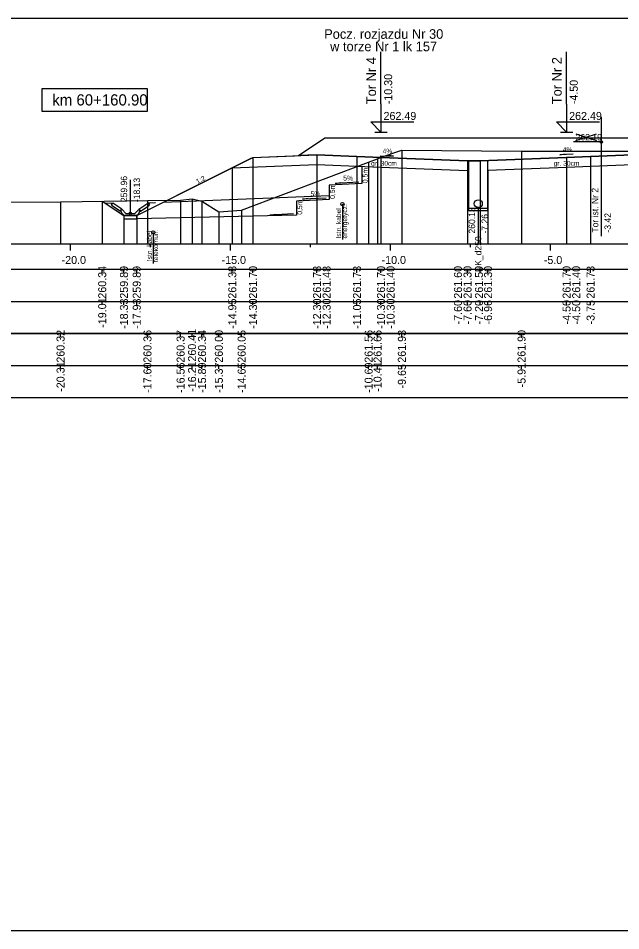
# Model space of a CAD drawing. Extents: x 6516023 to 6560129, y 5513077 to 5529206.
# Drawn here: x 6518146.08 to 6518164.91, y 5514451.16 to 5514479.66 of the extents above; entities that cross this region are included whole.
import ezdxf

# ---------------------------------------------------------------- set-up
doc = ezdxf.new("R2010")
doc.units = 0
for name, color, linetype in [('IR_default', 7, 'Continuous'), ('TOR_PRZEK_P-kable', 7, 'Continuous'), ('TOR_PRZEK_P-komponent', 7, 'Continuous'), ('TOR_PRZEK_P-odwodnienie', 7, 'Continuous'), ('TOR_PRZEK_P-opisy', 7, 'Continuous'), ('TOR_PRZEK_P-schodkowanie+wymiana', 7, 'Continuous'), ('TOR_PRZEK_P-tabelka istniejace', 7, 'Continuous'), ('TOR_PRZEK_P-tabelka projektowane', 7, 'Continuous'), ('TOR_PRZEK_P-teren istniejacy', 7, 'Continuous'), ('TOR_PRZEK_P-tory istniejace', 7, 'Continuous'), ('TOR_PRZEK_P-tory projektowane', 7, 'Continuous'), ('TOR_PRZEK_P-uklad odniesienia', 7, 'Continuous'), ('TOR_PRZEK_P-warstwa ochronna I', 7, 'Continuous'), ('TOR_PRZEK_P-warstwa ochronna II', 7, 'Continuous'), ('TOR_PS_T-skarpy projektowane', 7, 'Continuous'), ('TOR_RAMKI-ramka+tabelka 1', 7, 'Continuous')]:
    doc.layers.add(name, color=color, linetype=linetype)

msp = doc.modelspace()

# ---------------------------------------------------------------- linework, layer by layer
at = {"layer": 'IR_default'}
msp.add_lwpolyline([(6518148.701, 5514473.946), (6518148.869, 5514473.834), (6518148.885, 5514473.823), (6518149.335, 5514473.523), (6518149.38, 5514473.493), (6518149.744, 5514473.493), (6518149.78, 5514473.493), (6518152.296, 5514474.752), (6518152.543, 5514474.875), (6518153.335, 5514475.271), (6518153.413, 5514475.31), (6518154.705, 5514475.362), (6518154.833, 5514475.367), (6518155.588, 5514475.87), (6518155.663, 5514475.92), (6518159.163, 5514475.92), (6518159.37, 5514475.92), (6518161.463, 5514475.92), (6518161.778, 5514475.92), (6518164.963, 5514475.92)], dxfattribs=at)
at = {"layer": 'TOR_PRZEK_P-kable'}
for p, q in [((6518156.207, 5514473.852), (6518156.207, 5514472.742)), ((6518150.298, 5514472.969), (6518150.298, 5514471.995))]:
    msp.add_line(p, q, dxfattribs=at)
for centre in [(6518156.207, 5514473.852), (6518150.298, 5514472.969)]:
    msp.add_circle(centre, 0.05, dxfattribs=at)
at = {"layer": 'TOR_PRZEK_P-komponent'}
msp.add_lwpolyline([(6518155.663, 5514475.92), (6518159.163, 5514475.92), (6518161.463, 5514475.92), (6518164.963, 5514475.92), (6518165.963, 5514475.92), (6518169.463, 5514475.92), (6518170.013, 5514475.919), (6518173.513, 5514475.919), (6518174.854, 5514475.025), (6518171.763, 5514475.149), (6518167.713, 5514475.311), (6518166.963, 5514475.341), (6518165.518, 5514475.399), (6518163.963, 5514475.336), (6518163.213, 5514475.306), (6518160.513, 5514475.198), (6518160.113, 5514475.202), (6518157.413, 5514475.31), (6518156.663, 5514475.34), (6518155.413, 5514475.39), (6518154.833, 5514475.367)], close=True, dxfattribs=at)
at = {"layer": 'TOR_PRZEK_P-odwodnienie'}
for p, q in [((6518160.16, 5514473.64), (6518160.155, 5514475.202)), ((6518160.75, 5514473.64), (6518160.755, 5514475.208)), ((6518149.58, 5514473.563), (6518149.58, 5514474.607)), ((6518149.315, 5514473.689), (6518149.035, 5514473.876)), ((6518149.845, 5514473.689), (6518150.125, 5514473.876)), ((6518149.271, 5514473.623), (6518149.01, 5514473.797)), ((6518149.282, 5514473.639), (6518149.271, 5514473.623)), ((6518149.273, 5514473.658), (6518149.32, 5514473.682)), ((6518149.315, 5514473.689), (6518149.307, 5514473.677)), ((6518149.44, 5514473.563), (6518149.32, 5514473.682)), ((6518149.44, 5514473.563), (6518149.72, 5514473.563)), ((6518149.72, 5514473.563), (6518149.84, 5514473.682)), ((6518149.84, 5514473.682), (6518149.888, 5514473.658)), ((6518149.845, 5514473.689), (6518149.853, 5514473.677)), ((6518149.878, 5514473.639), (6518149.889, 5514473.623)), ((6518149.889, 5514473.623), (6518150.15, 5514473.797)), ((6518160.75, 5514473.719), (6518160.16, 5514473.719)), ((6518160.75, 5514473.639), (6518160.16, 5514473.639)), ((6518160.455, 5514473.739), (6518160.455, 5514472.635)), ((6518149.39, 5514473.493), (6518149.77, 5514473.493))]:
    msp.add_line(p, q, dxfattribs=at)
for points in [[(6518148.789, 5514473.888), (6518149.035, 5514473.876)], [(6518148.985, 5514473.85), (6518149.035, 5514473.876)], [(6518148.985, 5514473.85), (6518149.01, 5514473.797)], [(6518150.371, 5514473.888), (6518150.125, 5514473.876)], [(6518150.175, 5514473.85), (6518150.125, 5514473.876)], [(6518150.175, 5514473.85), (6518150.15, 5514473.797)], [(6518149.307, 5514473.677), (6518149.272, 5514473.658)], [(6518149.272, 5514473.658), (6518149.282, 5514473.639)], [(6518149.32, 5514473.563), (6518149.273, 5514473.658)], [(6518149.39, 5514473.493), (6518149.32, 5514473.563)], [(6518149.77, 5514473.493), (6518149.84, 5514473.563)], [(6518149.84, 5514473.563), (6518149.888, 5514473.658)], [(6518149.853, 5514473.677), (6518149.888, 5514473.658)], [(6518149.888, 5514473.658), (6518149.878, 5514473.639)], [(6518149.38, 5514473.493), (6518149.379, 5514473.494), (6518149.38, 5514473.493), (6518149.379, 5514473.493), (6518149.38, 5514473.493), (6518149.38, 5514473.493), (6518149.38, 5514473.493), (6518149.38, 5514473.494)], [(6518149.78, 5514473.493), (6518149.38, 5514473.493), (6518149.38, 5514473.393), (6518149.78, 5514473.393), (6518149.78, 5514473.493)], [(6518149.78, 5514473.493), (6518149.779, 5514473.494), (6518149.78, 5514473.493), (6518149.779, 5514473.493), (6518149.78, 5514473.493), (6518149.78, 5514473.493), (6518149.78, 5514473.493), (6518149.78, 5514473.494)]]:
    msp.add_lwpolyline(points, dxfattribs=at)
for centre, radius in [((6518160.455, 5514473.864), 0.125), ((6518149.58, 5514473.563), 0.035), ((6518160.455, 5514473.739), 0.03)]:
    msp.add_circle(centre, radius, dxfattribs=at)
at = {"layer": 'TOR_PRZEK_P-opisy'}
for points in [[(6518157.385, 5514475.364), (6518157.803, 5514475.345), (6518157.635, 5514475.374)], [(6518163.417, 5514475.413), (6518162.999, 5514475.393), (6518163.167, 5514475.422)]]:
    msp.add_lwpolyline(points, dxfattribs=at)
at = {"layer": 'TOR_PRZEK_P-schodkowanie+wymiana'}
for p, q in [((6518156.814, 5514475.034), (6518156.814, 5514474.491)), ((6518156.814, 5514474.491), (6518155.791, 5514474.44)), ((6518155.791, 5514474.44), (6518155.791, 5514473.997)), ((6518155.791, 5514474.11), (6518150.609, 5514473.899)), ((6518155.791, 5514473.997), (6518154.768, 5514473.946)), ((6518154.768, 5514473.946), (6518154.768, 5514473.503)), ((6518154.768, 5514473.503), (6518149.78, 5514473.393))]:
    msp.add_line(p, q, dxfattribs=at)
at = {"layer": 'TOR_PRZEK_P-tabelka istniejace'}
for p, q in [((6518147.399, 5514469.706), (6518147.399, 5514469.806)), ((6518150.115, 5514469.706), (6518150.115, 5514469.806)), ((6518151.15, 5514469.706), (6518151.15, 5514469.806)), ((6518151.508, 5514469.706), (6518151.508, 5514469.806)), ((6518151.819, 5514469.706), (6518151.819, 5514469.806)), ((6518152.346, 5514469.706), (6518152.346, 5514469.806)), ((6518153.058, 5514469.706), (6518153.058, 5514469.806)), ((6518157.026, 5514469.706), (6518157.026, 5514469.806)), ((6518157.305, 5514469.706), (6518157.305, 5514469.806)), ((6518158.065, 5514469.706), (6518158.065, 5514469.806)), ((6518161.805, 5514469.706), (6518161.805, 5514469.806)), ((6518106.663, 5514468.806), (6518210.463, 5514468.806)), ((6518147.399, 5514468.706), (6518147.399, 5514468.806)), ((6518150.115, 5514468.706), (6518150.115, 5514468.806)), ((6518151.15, 5514468.706), (6518151.15, 5514468.806)), ((6518151.508, 5514468.706), (6518151.508, 5514468.806)), ((6518151.819, 5514468.706), (6518151.819, 5514468.806)), ((6518152.346, 5514468.706), (6518152.346, 5514468.806)), ((6518153.058, 5514468.706), (6518153.058, 5514468.806)), ((6518157.026, 5514468.706), (6518157.026, 5514468.806)), ((6518157.305, 5514468.706), (6518157.305, 5514468.806)), ((6518158.065, 5514468.706), (6518158.065, 5514468.806)), ((6518161.805, 5514468.706), (6518161.805, 5514468.806))]:
    msp.add_line(p, q, dxfattribs=at)
for points in [[(6518157.305, 5514475.267), (6518157.305, 5514472.806), (6518157.305, 5514472.676), (6518157.305, 5514472.606)], [(6518158.065, 5514475.534), (6518158.065, 5514472.806), (6518158.065, 5514472.676), (6518158.065, 5514472.606)], [(6518161.805, 5514475.508), (6518161.805, 5514472.806), (6518161.805, 5514472.676), (6518161.805, 5514472.606)], [(6518157.026, 5514475.162), (6518157.026, 5514472.806), (6518157.026, 5514472.676), (6518157.026, 5514472.606)], [(6518147.399, 5514473.924), (6518147.399, 5514472.806), (6518147.399, 5514472.676), (6518147.399, 5514472.606)], [(6518150.115, 5514473.968), (6518150.115, 5514472.806), (6518150.115, 5514472.676), (6518150.115, 5514472.606)], [(6518151.15, 5514473.974), (6518151.15, 5514472.806), (6518151.15, 5514472.676), (6518151.15, 5514472.606)], [(6518151.508, 5514474.012), (6518151.508, 5514472.806), (6518151.508, 5514472.676), (6518151.508, 5514472.606)], [(6518151.819, 5514473.943), (6518151.819, 5514472.806), (6518151.819, 5514472.676), (6518151.819, 5514472.606)], [(6518152.346, 5514473.606), (6518152.346, 5514472.806), (6518152.346, 5514472.676), (6518152.346, 5514472.606)], [(6518153.058, 5514473.661), (6518153.058, 5514472.806), (6518153.058, 5514472.676), (6518153.058, 5514472.606)]]:
    msp.add_lwpolyline(points, dxfattribs=at)
msp.add_lwpolyline([(6518106.663, 5514469.806), (6518106.663, 5514467.806), (6518210.463, 5514467.806), (6518210.463, 5514469.806)], close=True, dxfattribs=at)
at = {"layer": 'TOR_PRZEK_P-tabelka projektowane'}
for p, q in [((6518148.701, 5514471.706), (6518148.701, 5514471.806)), ((6518149.38, 5514471.706), (6518149.38, 5514471.806)), ((6518149.78, 5514471.706), (6518149.78, 5514471.806)), ((6518152.761, 5514471.706), (6518152.761, 5514471.806)), ((6518153.413, 5514471.706), (6518153.413, 5514471.806)), ((6518155.413, 5514471.706), (6518155.413, 5514471.806)), ((6518155.413, 5514471.706), (6518155.413, 5514471.806)), ((6518156.663, 5514471.706), (6518156.663, 5514471.806)), ((6518157.413, 5514471.706), (6518157.413, 5514471.806)), ((6518157.413, 5514471.706), (6518157.413, 5514471.806)), ((6518160.113, 5514471.706), (6518160.113, 5514471.806)), ((6518160.113, 5514471.706), (6518160.113, 5514471.806)), ((6518160.513, 5514471.706), (6518160.513, 5514471.806)), ((6518160.753, 5514471.706), (6518160.753, 5514471.806)), ((6518163.213, 5514471.706), (6518163.213, 5514471.806)), ((6518163.213, 5514471.706), (6518163.213, 5514471.806)), ((6518163.963, 5514471.706), (6518163.963, 5514471.806)), ((6518106.663, 5514470.806), (6518210.463, 5514470.806)), ((6518148.701, 5514470.706), (6518148.701, 5514470.806)), ((6518149.38, 5514470.706), (6518149.38, 5514470.806)), ((6518149.78, 5514470.706), (6518149.78, 5514470.806)), ((6518152.761, 5514470.706), (6518152.761, 5514470.806)), ((6518153.413, 5514470.706), (6518153.413, 5514470.806)), ((6518155.413, 5514470.706), (6518155.413, 5514470.806)), ((6518155.413, 5514470.706), (6518155.413, 5514470.806)), ((6518156.663, 5514470.706), (6518156.663, 5514470.806)), ((6518157.413, 5514470.706), (6518157.413, 5514470.806)), ((6518157.413, 5514470.706), (6518157.413, 5514470.806)), ((6518160.113, 5514470.706), (6518160.113, 5514470.806)), ((6518160.113, 5514470.706), (6518160.113, 5514470.806)), ((6518160.513, 5514470.706), (6518160.513, 5514470.806)), ((6518160.753, 5514470.706), (6518160.753, 5514470.806)), ((6518163.213, 5514470.706), (6518163.213, 5514470.806)), ((6518163.213, 5514470.706), (6518163.213, 5514470.806)), ((6518163.963, 5514470.706), (6518163.963, 5514470.806))]:
    msp.add_line(p, q, dxfattribs=at)
for points in [[(6518153.413, 5514475.31), (6518153.413, 5514472.806), (6518153.413, 5514472.676), (6518153.413, 5514472.606)], [(6518155.413, 5514475.39), (6518155.413, 5514472.806), (6518155.413, 5514472.676), (6518155.413, 5514472.606)], [(6518156.663, 5514475.34), (6518156.663, 5514472.806), (6518156.663, 5514472.676), (6518156.663, 5514472.606)], [(6518157.413, 5514475.31), (6518157.413, 5514472.806), (6518157.413, 5514472.676), (6518157.413, 5514472.606)], [(6518163.213, 5514475.306), (6518163.213, 5514472.806), (6518163.213, 5514472.676), (6518163.213, 5514472.606)], [(6518163.963, 5514475.336), (6518163.963, 5514472.806), (6518163.963, 5514472.676), (6518163.963, 5514472.606)], [(6518152.761, 5514474.984), (6518152.761, 5514472.806), (6518152.761, 5514472.676), (6518152.761, 5514472.606)], [(6518155.413, 5514475.09), (6518155.413, 5514472.806), (6518155.413, 5514472.676), (6518155.413, 5514472.606)], [(6518157.413, 5514475.01), (6518157.413, 5514472.806), (6518157.413, 5514472.676), (6518157.413, 5514472.606)], [(6518160.113, 5514475.202), (6518160.113, 5514472.806), (6518160.113, 5514472.676), (6518160.113, 5514472.606)], [(6518160.513, 5514475.198), (6518160.513, 5514472.806), (6518160.513, 5514472.676), (6518160.513, 5514472.606)], [(6518163.213, 5514475.006), (6518163.213, 5514472.806), (6518163.213, 5514472.676), (6518163.213, 5514472.606)], [(6518160.113, 5514474.902), (6518160.113, 5514472.806), (6518160.113, 5514472.676), (6518160.113, 5514472.606)], [(6518160.753, 5514474.908), (6518160.753, 5514472.806), (6518160.753, 5514472.676), (6518160.753, 5514472.606)], [(6518148.701, 5514473.946), (6518148.701, 5514472.806), (6518148.701, 5514472.676), (6518148.701, 5514472.606)], [(6518149.38, 5514473.493), (6518149.38, 5514472.806), (6518149.38, 5514472.676), (6518149.38, 5514472.606)], [(6518149.78, 5514473.493), (6518149.78, 5514472.806), (6518149.78, 5514472.676), (6518149.78, 5514472.606)]]:
    msp.add_lwpolyline(points, dxfattribs=at)
msp.add_lwpolyline([(6518106.663, 5514471.806), (6518106.663, 5514469.806), (6518210.463, 5514469.806), (6518210.463, 5514471.806)], close=True, dxfattribs=at)
at = {"layer": 'TOR_PRZEK_P-teren istniejacy'}
msp.add_lwpolyline([(6518145.315, 5514473.912), (6518147.399, 5514473.924), (6518150.115, 5514473.968), (6518151.15, 5514473.974), (6518151.508, 5514474.012), (6518151.819, 5514473.943), (6518152.346, 5514473.606), (6518153.058, 5514473.661), (6518157.026, 5514475.162), (6518157.305, 5514475.267), (6518157.422, 5514475.313), (6518158.065, 5514475.534), (6518161.805, 5514475.508), (6518165.55, 5514475.501)], dxfattribs=at)
at = {"layer": 'TOR_PRZEK_P-tory istniejace'}
for p, q in [((6518164.296, 5514476.568), (6518164.296, 5514472.848)), ((6518163.497, 5514475.84), (6518164.148, 5514476.043)), ((6518163.497, 5514476.043), (6518164.148, 5514475.84)), ((6518164.297, 5514475.793), (6518163.431, 5514475.793))]:
    msp.add_line(p, q, dxfattribs=at)
msp.add_circle((6518164.297, 5514475.793), 0.035, dxfattribs=at)
at = {"layer": 'TOR_PRZEK_P-tory projektowane'}
for p, q in [((6518157.413, 5514476.978), (6518157.413, 5514478.61)), ((6518163.213, 5514476.977), (6518163.213, 5514478.609)), ((6518157.413, 5514476.978), (6518157.413, 5514476.1)), ((6518163.213, 5514476.977), (6518163.213, 5514476.1)), ((6518157.413, 5514476.1), (6518157.094, 5514476.419)), ((6518157.094, 5514476.419), (6518158.438, 5514476.419)), ((6518163.213, 5514476.1), (6518162.894, 5514476.419)), ((6518162.894, 5514476.419), (6518164.238, 5514476.419)), ((6518157.221, 5514476.1), (6518157.605, 5514476.1)), ((6518163.021, 5514476.1), (6518163.405, 5514476.1))]:
    msp.add_line(p, q, dxfattribs=at)
at = {"layer": 'TOR_PRZEK_P-uklad odniesienia'}
for p, q in [((6518110.463, 5514472.606), (6518210.463, 5514472.606)), ((6518147.713, 5514472.406), (6518147.713, 5514472.606)), ((6518150.213, 5514472.506), (6518150.213, 5514472.606)), ((6518152.713, 5514472.406), (6518152.713, 5514472.606)), ((6518155.213, 5514472.506), (6518155.213, 5514472.606)), ((6518157.713, 5514472.406), (6518157.713, 5514472.606)), ((6518160.213, 5514472.506), (6518160.213, 5514472.606)), ((6518162.713, 5514472.406), (6518162.713, 5514472.606))]:
    msp.add_line(p, q, dxfattribs=at)
msp.add_lwpolyline([(6518150.113, 5514477.456), (6518146.813, 5514477.456), (6518146.813, 5514476.756), (6518150.113, 5514476.756)], close=True, dxfattribs=at)
at = {"layer": 'TOR_PRZEK_P-warstwa ochronna I'}
for points in [[(6518152.761, 5514474.984), (6518155.413, 5514475.09), (6518157.413, 5514475.01), (6518160.113, 5514474.902), (6518160.156, 5514474.902)], [(6518160.753, 5514474.908), (6518163.213, 5514475.006), (6518165.518, 5514475.099), (6518166.963, 5514475.041), (6518167.713, 5514475.011), (6518171.763, 5514474.849), (6518176.701, 5514474.651)]]:
    msp.add_lwpolyline(points, dxfattribs=at)
at = {"layer": 'TOR_PRZEK_P-warstwa ochronna II'}
msp.add_lwpolyline([(6518148.701, 5514473.946), (6518149.38, 5514473.493), (6518149.78, 5514473.493), (6518153.413, 5514475.31), (6518155.413, 5514475.39), (6518156.663, 5514475.34), (6518157.413, 5514475.31), (6518160.113, 5514475.202), (6518160.513, 5514475.198), (6518163.213, 5514475.306), (6518163.963, 5514475.336), (6518165.518, 5514475.399), (6518166.963, 5514475.341), (6518167.713, 5514475.311), (6518171.763, 5514475.149), (6518176.063, 5514474.977), (6518178.465, 5514473.752), (6518178.865, 5514473.752), (6518179.457, 5514474.146), (6518182.384, 5514473.998)], dxfattribs=at)
at = {"layer": 'TOR_PS_T-skarpy projektowane'}
for points in [[(6518156.72, 5514474.535), (6518155.985, 5514474.496), (6518156.158, 5514474.527)], [(6518155.698, 5514474.041), (6518154.962, 5514474.002), (6518155.135, 5514474.032)], [(6518154.675, 5514473.547), (6518153.94, 5514473.508), (6518154.112, 5514473.538)]]:
    msp.add_lwpolyline(points, dxfattribs=at)
at = {"layer": 'TOR_RAMKI-ramka+tabelka 1'}
msp.add_lwpolyline([(6517997.013, 5514479.656), (6518244.513, 5514479.656), (6518244.513, 5514451.156), (6517997.013, 5514451.156)], close=True, dxfattribs=at)

# ---------------------------------------------------------------- texts
at = {"layer": 'TOR_PRZEK_P-kable'}
for s, height, p in [('Istn. kabel', 0.14999, (6518156.162, 5514472.778)), ('energetycz.', 0.14999, (6518156.356, 5514472.778)), ('telekomun.', 0.15, (6518150.447, 5514472.043)), ('Istn. kabel', 0.14999, (6518150.253, 5514472.071))]:
    msp.add_text(s, height=height, rotation=90.0511, dxfattribs=at).set_placement(p)
at = {"layer": 'TOR_PRZEK_P-odwodnienie'}
for s, p in [('259.96', (6518149.48, 5514473.913)), ('-18.13', (6518149.88, 5514473.913)), ('260.13', (6518160.355, 5514472.932)), ('-7.26', (6518160.755, 5514472.932)), ('DK_d250', (6518160.552, 5514471.731))]:
    msp.add_text(s, height=0.2, rotation=90, dxfattribs=at).set_placement(p)
at = {"layer": 'TOR_PRZEK_P-opisy'}
for s, rotation, p in [('4%', 359.8485, (6518157.464, 5514475.43)), ('4%', 0.1515, (6518163.094, 5514475.478)), ('1:2', 27.0864, (6518151.68, 5514474.481))]:
    msp.add_text(s, height=0.15, rotation=rotation, dxfattribs=at).set_placement(p)
at = {"layer": 'TOR_PRZEK_P-schodkowanie+wymiana'}
for p in [(6518156.996, 5514474.507), (6518155.973, 5514474.013), (6518154.95, 5514473.519)]:
    msp.add_text('0,5m', height=0.1545, rotation=90, dxfattribs=at).set_placement(p)
at = {"layer": 'TOR_PRZEK_P-tabelka istniejace'}
for s, p in [('260.32', (6518147.524, 5514468.9)), ('260.36', (6518150.24, 5514468.898)), ('260.37', (6518151.275, 5514468.898)), ('260.41', (6518151.633, 5514468.933)), ('260.34', (6518151.944, 5514468.899)), ('260.00', (6518152.471, 5514468.898)), ('260.05', (6518153.183, 5514468.897)), ('261.56', (6518157.151, 5514468.898)), ('261.66', (6518157.43, 5514468.898)), ('261.93', (6518158.19, 5514468.898)), ('261.90', (6518161.93, 5514468.898)), ('-20.31', (6518147.524, 5514467.989)), ('-17.60', (6518150.24, 5514467.955)), ('-16.56', (6518151.275, 5514467.954)), ('-16.21', (6518151.633, 5514467.989)), ('-15.89', (6518151.944, 5514467.955)), ('-15.37', (6518152.471, 5514467.955)), ('-14.65', (6518153.183, 5514467.953)), ('-10.69', (6518157.151, 5514467.955)), ('-10.41', (6518157.43, 5514467.989)), ('-9.65', (6518158.19, 5514468.093)), ('-5.91', (6518161.93, 5514468.129))]:
    msp.add_text(s, height=0.25, rotation=90, dxfattribs=at).set_placement(p)
at = {"layer": 'TOR_PRZEK_P-tabelka projektowane'}
for s, p in [('260.34', (6518148.826, 5514470.899)), ('259.89', (6518149.505, 5514470.898)), ('259.89', (6518149.905, 5514470.898)), ('261.38', (6518152.891, 5514470.898)), ('261.70', (6518153.538, 5514470.898)), ('261.78', (6518155.538, 5514470.898)), ('261.48', (6518155.838, 5514470.898)), ('261.73', (6518156.788, 5514470.898)), ('261.70', (6518157.538, 5514470.898)), ('261.40', (6518157.838, 5514470.898)), ('261.60', (6518159.943, 5514470.898)), ('261.30', (6518160.243, 5514470.898)), ('261.59', (6518160.6, 5514470.898)), ('261.30', (6518160.884, 5514470.898)), ('261.70', (6518163.338, 5514470.898)), ('261.40', (6518163.638, 5514470.898)), ('261.73', (6518164.088, 5514470.898)), ('-19.01', (6518148.826, 5514469.989)), ('-18.33', (6518149.505, 5514469.954)), ('-17.93', (6518149.905, 5514469.954)), ('-14.95', (6518152.891, 5514469.953)), ('-14.30', (6518153.538, 5514469.955)), ('-12.30', (6518155.538, 5514469.955)), ('-12.30', (6518155.838, 5514469.955)), ('-11.05', (6518156.788, 5514469.953)), ('-10.30', (6518157.538, 5514469.955)), ('-10.30', (6518157.838, 5514469.955)), ('-7.60', (6518159.943, 5514470.094)), ('-7.60', (6518160.243, 5514470.094)), ('-7.20', (6518160.6, 5514470.094)), ('-6.96', (6518160.884, 5514470.094)), ('-4.50', (6518163.338, 5514470.094)), ('-4.50', (6518163.638, 5514470.094)), ('-3.75', (6518164.088, 5514470.093))]:
    msp.add_text(s, height=0.25, rotation=90, dxfattribs=at).set_placement(p)
at = {"layer": 'TOR_PRZEK_P-tory istniejace'}
msp.add_text('262.19', height=0.2, dxfattribs=at).set_placement((6518163.497, 5514475.843))
for s, rotation, p in [('Tor ist. Nr 2', 90.0511, (6518164.203, 5514472.962)), ('-3.42', 90, (6518164.597, 5514472.963))]:
    msp.add_text(s, height=0.2, rotation=rotation, dxfattribs=at).set_placement(p)
at = {"layer": 'TOR_PRZEK_P-tory projektowane'}
for s, height, rotation, p in [('Pocz. rozjazdu Nr 30', 0.3, 360, (6518155.637, 5514479.014)), ('w torze Nr 1 lk 157', 0.3, 360, (6518155.823, 5514478.626)), ('Tor Nr 4', 0.3, 90, (6518157.258, 5514476.972)), ('Tor Nr 2', 0.3, 90, (6518163.058, 5514476.971)), ('-10.30', 0.25, 90, (6518157.763, 5514476.97)), ('-4.50', 0.25, 90, (6518163.563, 5514476.97))]:
    msp.add_text(s, height=height, rotation=rotation, dxfattribs=at).set_placement(p)
for p in [(6518157.493, 5514476.48), (6518163.293, 5514476.48)]:
    msp.add_text('262.49', height=0.25, dxfattribs=at).set_placement(p)
at = {"layer": 'TOR_PRZEK_P-uklad odniesienia'}
for s, height, p in [('km 60+160.90', 0.35, (6518147.141, 5514476.931)), ('-20.0', 0.25, (6518147.432, 5514471.981)), ('-15.0', 0.25, (6518152.432, 5514471.981)), ('-10.0', 0.25, (6518157.432, 5514471.981)), ('-5.0', 0.25, (6518162.502, 5514471.981))]:
    msp.add_text(s, height=height, dxfattribs=at).set_placement(p)
at = {"layer": 'TOR_PRZEK_P-warstwa ochronna I'}
for p in [(6518157.103, 5514475.05), (6518162.809, 5514475.05)]:
    msp.add_text('gr. 30cm', height=0.15, dxfattribs=at).set_placement(p)
at = {"layer": 'TOR_PS_T-skarpy projektowane'}
for p in [(6518156.232, 5514474.587), (6518155.209, 5514474.093)]:
    msp.add_text('5%', height=0.1545, dxfattribs=at).set_placement(p)

doc.saveas('drawing.dxf')
